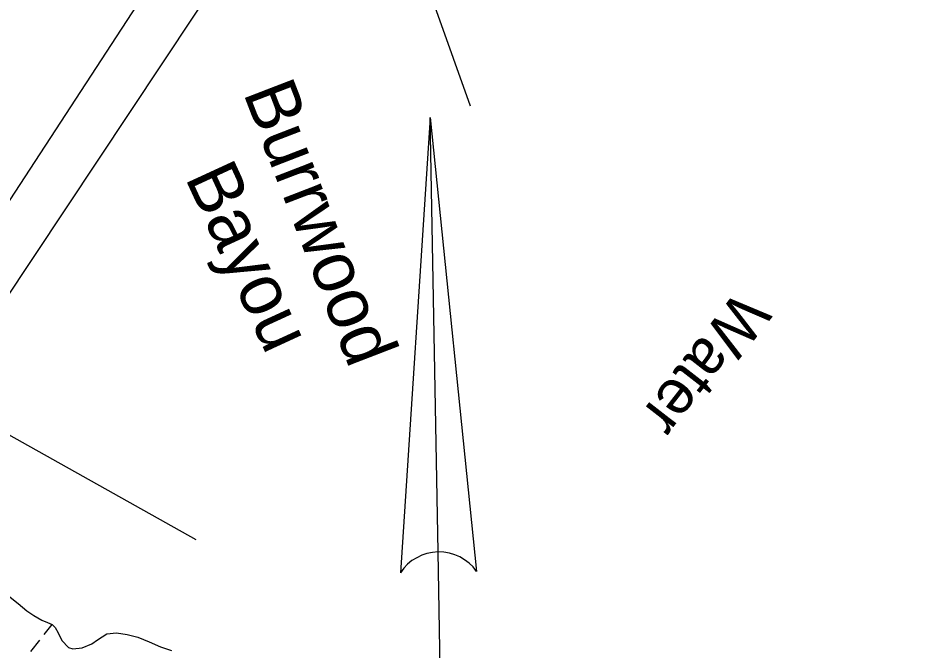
# Model space of a CAD drawing. Extents: x 3896831 to 3918110, y 171006 to 193349.
# Drawn here: x 3907802 to 3908805, y 176349 to 177055 of the extents above; entities that cross this region are included whole.
import ezdxf

# ---------------------------------------------------------------- set-up
doc = ezdxf.new("R2010")
doc.units = 0
for name, color, linetype in [('V-ANNO-SYMB', 7, 'Continuous'), ('V-RIVR-IDEN', 7, 'Continuous'), ('V-RRAP-FSHR', 7, 'Continuous'), ('V-UTIL-LINE', 7, 'Continuous'), ('V-WETL-SWMP', 7, 'Continuous')]:
    doc.layers.add(name, color=color, linetype=linetype)

msp = doc.modelspace()

# ---------------------------------------------------------------- linework, layer by layer
at = {"layer": 'V-ANNO-SYMB'}
for p, q in [((3908262.2, 176943.7), (3908229.1, 176435.5)), ((3908262.2, 176943.7), (3908314, 176437.1)), ((3908271.1, 176458.8), (3908262.2, 176943.7)), ((3908262.2, 176943.7), (3908314, 176437.1)), ((3908271.1, 176458.8), (3908262.2, 176943.7)), ((3908273.5, 176328.8), (3908271.1, 176458.8))]:
    msp.add_line(p, q, dxfattribs=at)
for start, end in [(91.0561, 146.8506), (35.2615, 91.0561), (35.2616, 91.0449)]:
    msp.add_arc((3908272.1, 176407.4), 51.4, start, end, dxfattribs=at)
at = {"layer": 'V-RRAP-FSHR'}
for points in [[(3910095.3, 181395.6), (3909257.3, 180118.1), (3908889.4, 179541.5), (3908614.7, 178888.4), (3907991.9, 177840.9), (3908307, 176956.6)], [(3908001.4, 176472.2), (3907201.3, 176920.5), (3906173.6, 175695), (3905294, 175071.7), (3904787.4, 174237.7)]]:
    msp.add_lwpolyline(points, dxfattribs=at)
at = {"layer": 'V-UTIL-LINE'}
for points in [[(3905549.4, 173652.6), (3906763.3, 174938.4), (3906949.5, 175133), (3906970.6, 175166.8), (3907325.9, 175860.5), (3907748.9, 176681), (3908142.2, 177273.2), (3908679.4, 178098), (3908869.7, 178381.4), (3908937.4, 178537.8), (3909170, 179117.3), (3909533.8, 179633.3), (3910092.1, 180424.3), (3910333.2, 180766.9), (3910760.4, 181291.4), (3910921.1, 181524), (3911225.6, 181951.2), (3911822, 182788.6), (3911961.6, 182987.4), (3912147.7, 183114.3), (3912722.9, 183841.8), (3913090.9, 184307.1), (3913848, 185258.8), (3914364, 185910.1)], [(3913133.2, 183520.4), (3913116.3, 183516.1), (3912989.4, 183516.1), (3912744.1, 183393.5), (3911902.4, 182441.8), (3910866.1, 181249.1), (3910603.9, 180953), (3910214.7, 180504.6), (3910138.6, 180390.4), (3909757.9, 179819.4), (3909457.6, 179366.9), (3909009.3, 178685.9), (3908785.1, 178351.7), (3908150.7, 177400.1), (3907770, 176816.4), (3907693.9, 176706.4), (3907647.3, 176630.3), (3907300.5, 175936.6), (3907025.6, 175369.8), (3906945.2, 175204.9), (3906416.5, 174650.8), (3905507.1, 173682.2)]]:
    msp.add_lwpolyline(points, dxfattribs=at)
at = {"layer": 'V-WETL-SWMP'}
for p, q in [((3907790.2, 176411.4), (3907802.6, 176401.1)), ((3907802.6, 176401.1), (3907812.2, 176393.1)), ((3907812.2, 176393.1), (3907820.3, 176387.7)), ((3907820.3, 176387.7), (3907829.2, 176382.8)), ((3907829.2, 176382.8), (3907835.5, 176380)), ((3907840.3, 176377.9), (3907831.4, 176366.5)), ((3907835.5, 176380), (3907840.7, 176377.7)), ((3907840.7, 176377.7), (3907843.9, 176374.3)), ((3907843.9, 176374.3), (3907847.3, 176368.6)), ((3907847.3, 176368.6), (3907851.5, 176359.8)), ((3907884.9, 176356.4), (3907891.3, 176360.6)), ((3907891.3, 176360.6), (3907901.7, 176367.2)), ((3907901.7, 176367.2), (3907912.4, 176368.6)), ((3907912.4, 176368.6), (3907924.4, 176366.8)), ((3907924.4, 176366.8), (3907936.3, 176363.5)), ((3907936.3, 176363.5), (3907948.9, 176358.4)), ((3907826.5, 176360.2), (3907816.6, 176347.6)), ((3907851.5, 176359.8), (3907858.9, 176352.1)), ((3907858.9, 176352.1), (3907863.8, 176350.5)), ((3907863.8, 176350.5), (3907874.2, 176351.9)), ((3907874.2, 176351.9), (3907884.9, 176356.4)), ((3907948.9, 176358.4), (3907961.4, 176353)), ((3907961.4, 176353), (3907973.7, 176348.9))]:
    msp.add_line(p, q, dxfattribs=at)

# ---------------------------------------------------------------- texts
at = {"layer": 'V-RIVR-IDEN'}
for s, height, rotation, p in [('Burrwood', 58, 291.0965, (3908053.3, 176971.5)), ('Bayou', 58, 294.731, (3907988.3, 176876.8)), ('Water', 50, 232.0843, (3908605.3, 176752.7))]:
    msp.add_text(s, height=height, rotation=rotation, dxfattribs=at).set_placement(p)

doc.saveas('drawing.dxf')
